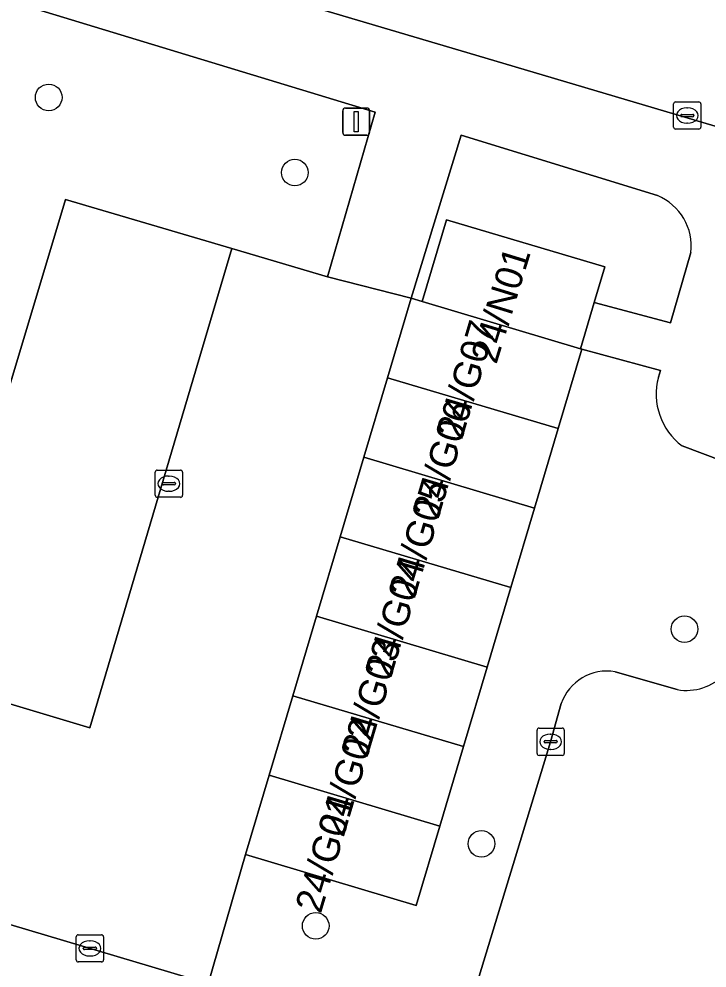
# Model space of a CAD drawing. Extents: x 162184 to 163154, y 385507 to 386516.
# Drawn here: x 162596.74 to 162621.99, y 386054.49 to 386089.33 of the extents above; entities that cross this region are included whole.
import ezdxf

# ---------------------------------------------------------------- set-up
doc = ezdxf.new("R2010")
doc.units = 0
for name, color, linetype in [('IMGEO_Boom', 7, 'Continuous'), ('IMGEO_Erf', 7, 'Continuous'), ('IMGEO_Groenvoorziening', 7, 'Continuous'), ('IMGEO_Kolk', 7, 'Continuous'), ('IMGEO_Lichtmast', 7, 'Continuous'), ('IMGEO_Pand', 7, 'Continuous'), ('IMGEO_Pand_nummerreeks', 7, 'Continuous'), ('IMGEO_Parkeervlak_open', 7, 'Continuous'), ('IMGEO_Rijbaan_lokaal_open', 7, 'Continuous'), ('IMGEO_Voetpad_open', 7, 'Continuous')]:
    doc.layers.add(name, color=color, linetype=linetype)

msp = doc.modelspace()

# ---------------------------------------------------------------- linework, layer by layer
at = {"layer": 'IMGEO_Boom'}
for centre in [(162597.829, 386086.451), (162606.865, 386083.691), (162621.167, 386066.934), (162613.711, 386059.055), (162607.63, 386056.041)]:
    msp.add_circle(centre, 0.489, dxfattribs=at)
at = {"layer": 'IMGEO_Erf'}
msp.add_lwpolyline([(162597.542, 386092.739), (162613.841, 386087.903), (162652.771, 386076.351)], dxfattribs=at)
at = {"layer": 'IMGEO_Groenvoorziening'}
for points in [[(162598.446, 386082.708), (162604.547, 386080.902), (162608.061, 386079.862), (162609.817, 386085.907), (162597.137, 386089.759)], [(162620.174, 386082.846), (162612.967, 386085.061), (162611.129, 386079.08), (162611.541, 386078.957), (162612.434, 386081.957), (162618.243, 386080.227), (162617.855, 386078.924), (162620.653, 386078.181), (162621.404, 386080.753)], [(162593.091, 386064.863), (162593.178, 386065.153), (162598.446, 386082.708)], [(162620.208, 386076.177), (162620.284, 386076.427), (162617.398, 386077.213), (162616.529, 386074.295), (162615.661, 386071.378), (162614.792, 386068.46), (162613.923, 386065.542), (162613.054, 386062.624), (162612.186, 386059.707), (162611.317, 386056.789), (162605.048, 386058.656), (162603.688, 386053.915)], [(162623.323, 386072.813), (162621.079, 386073.662)], [(162618.617, 386065.372), (162620.896, 386064.714)], [(162613.282, 386053.066), (162616.25, 386062.8), (162616.634, 386064.2)]]:
    msp.add_lwpolyline(points, dxfattribs=at)
for centre, radius, start, end in [((162619.397, 386080.982), 2.02, 353.5004, 67.3828), ((162622.499, 386075.562), 2.372, 164.9726, 233.2316), ((162618.328, 386063.597), 1.798, 80.7498, 160.4184), ((162621.237, 386066.622), 1.938, 259.8628, 316.6334)]:
    msp.add_arc(centre, radius, start, end, dxfattribs=at)
at = {"layer": 'IMGEO_Kolk'}
for p, q in [((162620.766, 386085.36), (162620.766, 386086.212)), ((162620.841, 386086.286), (162621.693, 386086.286)), ((162621.767, 386086.212), (162621.767, 386085.36)), ((162621.025, 386085.78), (162621.025, 386085.792)), ((162621.068, 386085.829), (162621.466, 386085.829)), ((162621.254, 386086.066), (162621.279, 386086.066)), ((162621.509, 386085.792), (162621.509, 386085.78)), ((162621.463, 386085.743), (162621.065, 386085.743)), ((162621.277, 386085.506), (162621.252, 386085.506)), ((162621.693, 386085.286), (162620.841, 386085.286)), ((162601.74, 386071.846), (162601.74, 386072.698)), ((162601.815, 386072.772), (162602.667, 386072.772)), ((162602.228, 386072.552), (162602.253, 386072.552)), ((162602.741, 386072.698), (162602.741, 386071.846)), ((162601.999, 386072.266), (162601.999, 386072.278)), ((162602.437, 386072.229), (162602.039, 386072.229)), ((162602.042, 386072.315), (162602.44, 386072.315)), ((162602.483, 386072.278), (162602.483, 386072.266)), ((162602.251, 386071.992), (162602.226, 386071.992)), ((162602.667, 386071.772), (162601.815, 386071.772)), ((162615.752, 386062.375), (162615.752, 386063.227)), ((162615.827, 386063.301), (162616.679, 386063.301)), ((162616.753, 386063.227), (162616.753, 386062.375)), ((162616.011, 386062.795), (162616.011, 386062.807)), ((162616.054, 386062.844), (162616.452, 386062.844)), ((162616.24, 386063.081), (162616.265, 386063.081)), ((162616.495, 386062.807), (162616.495, 386062.795)), ((162616.449, 386062.758), (162616.051, 386062.758)), ((162616.263, 386062.521), (162616.238, 386062.521)), ((162616.679, 386062.301), (162615.827, 386062.301)), ((162598.841, 386054.79), (162598.841, 386055.642)), ((162598.916, 386055.716), (162599.768, 386055.716)), ((162599.329, 386055.496), (162599.354, 386055.496)), ((162599.842, 386055.642), (162599.842, 386054.79)), ((162599.1, 386055.21), (162599.1, 386055.222)), ((162599.538, 386055.173), (162599.14, 386055.173)), ((162599.143, 386055.259), (162599.541, 386055.259)), ((162599.584, 386055.222), (162599.584, 386055.21)), ((162599.352, 386054.936), (162599.327, 386054.936)), ((162599.768, 386054.716), (162598.916, 386054.716))]:
    msp.add_line(p, q, dxfattribs=at)
for points in [[(162620.766, 386085.36), (162620.766, 386086.212)], [(162620.841, 386086.286), (162621.693, 386086.286)], [(162621.767, 386086.212), (162621.767, 386085.36)], [(162621.693, 386085.286), (162620.841, 386085.286)], [(162601.74, 386071.846), (162601.74, 386072.698)], [(162601.815, 386072.772), (162602.667, 386072.772)], [(162602.741, 386072.698), (162602.741, 386071.846)], [(162602.667, 386071.772), (162601.815, 386071.772)], [(162615.752, 386062.375), (162615.752, 386063.227)], [(162615.827, 386063.301), (162616.679, 386063.301)], [(162616.753, 386063.227), (162616.753, 386062.375)], [(162616.679, 386062.301), (162615.827, 386062.301)], [(162598.841, 386054.79), (162598.841, 386055.642)], [(162598.916, 386055.716), (162599.768, 386055.716)], [(162599.842, 386055.642), (162599.842, 386054.79)], [(162599.768, 386054.716), (162598.916, 386054.716)]]:
    msp.add_lwpolyline(points, dxfattribs=at)
for centre, radius, start, end in [((162620.843, 386086.21), 0.0765, 91.552, 178.448), ((162620.843, 386086.21), 0.0765, 91.552, 178.448), ((162621.691, 386086.21), 0.0765, 1.552, 88.448), ((162621.691, 386086.21), 0.0765, 1.552, 88.448), ((162621.065, 386085.789), 0.0403, 85.8775, 175.7526), ((162621.062, 386085.779), 0.0366, 178.938, 274.7102), ((162621.466, 386085.786), 0.043, 264.8664, 352.4533), ((162621.47, 386085.791), 0.0386, 1.7309, 96.639), ((162620.843, 386085.362), 0.0765, 181.552, 268.448), ((162620.843, 386085.362), 0.0765, 181.552, 268.448), ((162621.691, 386085.362), 0.0765, 271.552, 358.448), ((162621.691, 386085.362), 0.0765, 271.552, 358.448), ((162601.817, 386072.696), 0.0765, 91.552, 178.448), ((162601.817, 386072.696), 0.0765, 91.552, 178.448), ((162602.665, 386072.696), 0.0765, 1.552, 88.448), ((162602.665, 386072.696), 0.0765, 1.552, 88.448), ((162602.039, 386072.275), 0.0403, 85.8775, 175.7526), ((162602.036, 386072.265), 0.0366, 178.938, 274.7102), ((162602.44, 386072.272), 0.043, 264.8664, 352.4533), ((162602.444, 386072.277), 0.0386, 1.7309, 96.639), ((162601.817, 386071.848), 0.0765, 181.552, 268.448), ((162601.817, 386071.848), 0.0765, 181.552, 268.448), ((162602.665, 386071.848), 0.0765, 271.552, 358.448), ((162602.665, 386071.848), 0.0765, 271.552, 358.448), ((162615.829, 386063.225), 0.0765, 91.552, 178.448), ((162615.829, 386063.225), 0.0765, 91.552, 178.448), ((162616.677, 386063.225), 0.0765, 1.552, 88.448), ((162616.677, 386063.225), 0.0765, 1.552, 88.448), ((162616.051, 386062.804), 0.0403, 85.8775, 175.7526), ((162616.048, 386062.794), 0.0366, 178.938, 274.7102), ((162616.452, 386062.801), 0.043, 264.8664, 352.4533), ((162616.456, 386062.806), 0.0386, 1.7309, 96.639), ((162615.829, 386062.377), 0.0765, 181.552, 268.448), ((162615.829, 386062.377), 0.0765, 181.552, 268.448), ((162616.677, 386062.377), 0.0765, 271.552, 358.448), ((162616.677, 386062.377), 0.0765, 271.552, 358.448), ((162598.918, 386055.64), 0.0765, 91.552, 178.448), ((162598.918, 386055.64), 0.0765, 91.552, 178.448), ((162599.766, 386055.64), 0.0765, 1.552, 88.448), ((162599.766, 386055.64), 0.0765, 1.552, 88.448), ((162599.14, 386055.219), 0.0403, 85.8775, 175.7526), ((162599.137, 386055.209), 0.0366, 178.938, 274.7102), ((162599.541, 386055.216), 0.043, 264.8664, 352.4533), ((162599.545, 386055.221), 0.0386, 1.7309, 96.639), ((162598.918, 386054.792), 0.0765, 181.552, 268.448), ((162598.918, 386054.792), 0.0765, 181.552, 268.448), ((162599.766, 386054.792), 0.0765, 271.552, 358.448), ((162599.766, 386054.792), 0.0765, 271.552, 358.448)]:
    msp.add_arc(centre, radius, start, end, dxfattribs=at)
for centre, major_axis, ratio, start_param, end_param in [((162621.253, 386085.786), (-0.387, 0.002), 0.722429, 4.712389, 7.853982), ((162621.278, 386085.786), (-0.39, 0.002), 0.717154, 1.570796, 4.712389), ((162602.227, 386072.272), (-0.387, 0.002), 0.722429, 4.712389, 7.853982), ((162602.252, 386072.272), (-0.39, 0.002), 0.717154, 1.570796, 4.712389), ((162616.239, 386062.801), (-0.387, 0.002), 0.722429, 4.712389, 7.853982), ((162616.264, 386062.801), (-0.39, 0.002), 0.717154, 1.570796, 4.712389), ((162599.328, 386055.216), (-0.387, 0.002), 0.722429, 4.712389, 7.853982), ((162599.353, 386055.216), (-0.39, 0.002), 0.717154, 1.570796, 4.712389)]:
    msp.add_ellipse(centre, major_axis=major_axis, ratio=ratio, start_param=start_param, end_param=end_param, dxfattribs=at)
at = {"layer": 'IMGEO_Lichtmast'}
for p, q in [((162608.62, 386085.16), (162608.62, 386085.96)), ((162608.62, 386085.96), (162608.62, 386085.16)), ((162608.72, 386086.06), (162609.51, 386086.06)), ((162609.51, 386086.06), (162608.72, 386086.06)), ((162609.61, 386085.96), (162609.61, 386085.16)), ((162609.61, 386085.16), (162609.61, 386085.96)), ((162609.51, 386085.06), (162608.72, 386085.06)), ((162608.72, 386085.06), (162609.51, 386085.06))]:
    msp.add_line(p, q, dxfattribs=at)
msp.add_lwpolyline([(162609.04, 386085.935), (162609.19, 386085.935), (162609.19, 386085.185), (162609.04, 386085.185), (162609.04, 386085.935)], dxfattribs=at)
for centre, start, end in [((162608.72, 386085.96), 90, 180), ((162608.72, 386085.96), 90, 180), ((162609.51, 386085.96), 0, 90), ((162609.51, 386085.96), 360, 90), ((162608.72, 386085.16), 180, 270), ((162608.72, 386085.16), 180, 270), ((162609.51, 386085.16), 270, 0), ((162609.51, 386085.16), 270, 0)]:
    msp.add_arc(centre, 0.1, start, end, dxfattribs=at)
at = {"layer": 'IMGEO_Pand'}
for points in [[(162618.243, 386080.227), (162612.434, 386081.957), (162611.541, 386078.957), (162617.35, 386077.227), (162617.855, 386078.924)], [(162617.398, 386077.213), (162617.35, 386077.227), (162611.541, 386078.957), (162611.129, 386079.08), (162610.26, 386076.162), (162616.529, 386074.295)], [(162615.661, 386071.378), (162616.529, 386074.295), (162610.26, 386076.162), (162609.391, 386073.244)], [(162609.391, 386073.244), (162608.523, 386070.326), (162614.792, 386068.46), (162615.661, 386071.378)], [(162613.923, 386065.542), (162614.792, 386068.46), (162608.523, 386070.326), (162607.654, 386067.409)], [(162607.654, 386067.409), (162606.785, 386064.491), (162613.054, 386062.624), (162613.923, 386065.542)], [(162612.186, 386059.707), (162613.054, 386062.624), (162606.785, 386064.491), (162605.917, 386061.573)], [(162605.917, 386061.573), (162605.048, 386058.656), (162611.317, 386056.789), (162612.186, 386059.707)]]:
    msp.add_lwpolyline(points, close=True, dxfattribs=at)
at = {"layer": 'IMGEO_Parkeervlak_open'}
msp.add_lwpolyline([(162604.547, 386080.902), (162598.446, 386082.708), (162593.178, 386065.153), (162599.342, 386063.317)], close=True, dxfattribs=at)
at = {"layer": 'IMGEO_Rijbaan_lokaal_open'}
msp.add_lwpolyline([(162560.731, 386066.727), (162603.581, 386053.947), (162603.688, 386053.915), (162605.048, 386058.656), (162605.917, 386061.573), (162606.785, 386064.491), (162607.654, 386067.409), (162608.523, 386070.326), (162609.391, 386073.244), (162610.26, 386076.162), (162611.129, 386079.08), (162608.061, 386079.862), (162604.547, 386080.902), (162599.342, 386063.317), (162593.178, 386065.153), (162593.091, 386064.863)], dxfattribs=at)
at = {"layer": 'IMGEO_Voetpad_open'}
for points in [[(162652.771, 386076.351), (162613.841, 386087.903), (162597.542, 386092.739)], [(162597.137, 386089.759), (162609.817, 386085.907), (162608.061, 386079.862), (162611.129, 386079.08), (162612.967, 386085.061), (162620.174, 386082.846)], [(162621.404, 386080.753), (162620.653, 386078.181), (162617.855, 386078.924), (162617.35, 386077.227), (162617.398, 386077.213), (162620.284, 386076.427), (162620.208, 386076.177)], [(162621.079, 386073.662), (162623.323, 386072.813)], [(162594.863, 386053.439), (162596.978, 386052.808), (162600.37, 386051.801), (162602.444, 386051.182), (162605.866, 386050.138), (162607.975, 386049.508), (162611.368, 386048.49), (162610.798, 386051.796), (162607.352, 386052.828), (162603.688, 386053.915), (162603.581, 386053.947), (162560.731, 386066.727)], [(162620.896, 386064.714), (162618.617, 386065.372)], [(162616.634, 386064.2), (162616.25, 386062.8), (162613.282, 386053.066)]]:
    msp.add_lwpolyline(points, dxfattribs=at)
for centre, radius, start, end in [((162619.397, 386080.982), 2.02, 353.5004, 67.3828), ((162622.499, 386075.562), 2.372, 164.9726, 233.2316), ((162618.328, 386063.597), 1.798, 80.7498, 160.4184), ((162621.237, 386066.622), 1.938, 259.8628, 316.6334)]:
    msp.add_arc(centre, radius, start, end, dxfattribs=at)

# ---------------------------------------------------------------- texts
at = {"layer": 'IMGEO_Pand_nummerreeks'}
for s, rotation, p in [('24/N01', 72.9031, (162614.261, 386076.628)), ('24/G07', 73.4197, (162612.996, 386073.857)), ('24/G06', 73.4197, (162612.127, 386070.939)), ('24/G05', 73.4197, (162611.259, 386068.022)), ('24/G04', 73.4197, (162610.39, 386065.104)), ('24/G03', 73.4197, (162609.521, 386062.186)), ('24/G02', 73.4197, (162608.651, 386059.262)), ('24/G01', 73.4197, (162607.815, 386056.457))]:
    msp.add_text(s, height=1, rotation=rotation, dxfattribs=at).set_placement(p)

doc.saveas('drawing.dxf')
